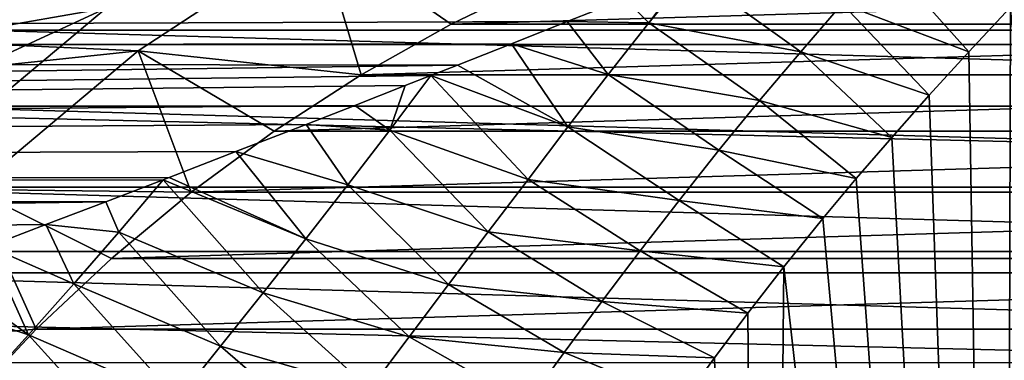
# Model space of a CAD drawing. Header units: metres. Extents: x -109 to 109, y -315 to 32.
# Tile 371 of 384: x 68.01 to 74.82, y 8.16 to 10.52. Entities that reach past the tile are written whole.
import ezdxf

# ---------------------------------------------------------------- set-up
doc = ezdxf.new("R2010")
doc.units = ezdxf.units.M
doc.layers.add('solid_K244242000C74_AAA', color=7, linetype='CONTINUOUS')

msp = doc.modelspace()

# ---------------------------------------------------------------- linework, layer by layer
at = {"layer": 'solid_K244242000C74_AAA'}
for points in [[(106.408623, 10.351391, -83.82), (46.591377, 10.351391, -83.82), (47.117771, 11.762788, -83.82)], [(106.408623, 10.351391, -83.82), (47.117771, 11.762788, -83.82), (105.882225, 11.762788, -83.82)], [(68.741333, 11.443175, -47.983723), (67.727066, 10.451867, -48), (67.549591, 10.537236, -47.983723)], [(68.741333, 11.443175, -47.983723), (68.349709, 10.944372, -48), (67.727066, 10.451867, -48)], [(70.074997, 11.128427, -73.120003), (65.36277, 11.13321, -73.120003), (64.755692, 10.490843, -73.120003)], [(68.82666, 10.30738, -73.120003), (70.074997, 11.128427, -73.120003), (64.755692, 10.490843, -73.120003)], [(68.8265, 10.307273, -49.5), (70.074997, 11.128427, -49.5), (68.82666, 10.30738, -73.120003)], [(68.8265, 10.307273, -49.5), (70.36985, 10.141165, -48.5), (70.074997, 11.128427, -49.5)], [(70.074997, 11.128427, -49.5), (70.074997, 11.128427, -73.120003), (68.82666, 10.30738, -73.120003)], [(70.074997, 11.128427, -49.5), (70.36985, 10.141165, -48.5), (70.992996, 10.492633, -48.5)], [(70.074997, 11.128427, -49.5), (70.992996, 10.492633, -48.5), (71.636269, 10.805857, -48.5)], [(73.037918, 11.007906, 10.189505), (8.92115, 11.089507, 10.100636), (10.140698, 10.293558, 10.910667)], [(72.645859, 10.850816, 10.35663), (73.037918, 11.007906, 10.189505), (10.140698, 10.293558, 10.910667)], [(67.54982, 10.536965, -30.016214), (67.727066, 10.451867, -30), (68.349709, 10.944372, -30)], [(68.349709, 10.944372, -30), (67.727066, 10.451867, -30), (68.605186, 10.604407, -30)], [(67.727066, 10.451867, -48), (68.349709, 10.944372, -48), (85.272934, 10.451867, -48)], [(68.349709, 10.944372, -48), (84.650291, 10.944372, -48), (85.272934, 10.451867, -48)], [(73.699059, 10.633865, 10.649897), (74.574921, 10.302055, 11.222577), (73.987328, 10.960283, 10.273902)], [(73.987328, 10.960283, 10.273902), (74.574921, 10.302055, 11.222577), (74.862427, 10.610888, 10.841472)], [(72.610527, 10.836659, 10.371442), (72.645859, 10.850816, 10.35663), (10.140698, 10.293558, 10.910667)], [(72.196281, 10.67113, 10.541678), (72.610527, 10.836659, 10.371442), (10.140698, 10.293558, 10.910667)], [(72.36068, 10.501824, 10.720881), (72.610527, 10.836659, 10.371442), (72.196281, 10.67113, 10.541678)], [(72.36068, 10.501824, 10.720881), (72.645859, 10.850816, 10.35663), (72.610527, 10.836659, 10.371442)], [(73.411263, 10.301423, 11.024446), (72.645859, 10.850816, 10.35663), (72.36068, 10.501824, 10.720881)], [(73.411263, 10.301423, 11.024446), (73.699059, 10.633865, 10.649897), (72.645859, 10.850816, 10.35663)], [(81.363731, 10.805857, -48.5), (71.636269, 10.805857, -48.5), (70.992996, 10.492633, -48.5)], [(82.007004, 10.492633, -48.5), (81.363731, 10.805857, -48.5), (70.992996, 10.492633, -48.5)], [(71.79599, 10.5114, 10.700956), (72.196281, 10.67113, 10.541678), (10.140698, 10.293558, 10.910667)], [(72.36068, 10.501824, 10.720881), (72.196281, 10.67113, 10.541678), (71.79599, 10.5114, 10.700956)], [(73.411263, 10.301423, 11.024446), (74.301125, 10.001123, 11.586102), (73.699059, 10.633865, 10.649897)], [(73.699059, 10.633865, 10.649897), (74.301125, 10.001123, 11.586102), (74.574921, 10.302055, 11.222577)], [(68.604851, 10.604134, -27.5), (67.427734, 9.616424, -27.5), (65.893394, 10.606602, -27.5)], [(67.134209, 9.924127, -30), (67.427666, 9.61635, -30), (68.605186, 10.604407, -30)], [(67.727066, 10.451867, -30), (67.134209, 9.924127, -30), (68.605186, 10.604407, -30)], [(68.605186, 10.604407, -30), (67.427666, 9.61635, -30), (68.604851, 10.604134, -27.5)], [(67.427666, 9.61635, -30), (67.427734, 9.616424, -27.5), (68.604851, 10.604134, -27.5)], [(74.820534, -4.73228, 32.745663), (74.862427, 10.610888, 10.841472), (74.574921, 10.302055, 11.222577)], [(74.820534, -4.73228, 32.745663), (76.5, -4.65502, 32.799759), (74.862427, 10.610888, 10.841472)], [(71.408989, 10.357245, 10.850229), (71.79599, 10.5114, 10.700956), (10.140698, 10.293558, 10.910667)], [(72.078224, 10.144367, 11.084554), (71.79599, 10.5114, 10.700956), (71.408989, 10.357245, 10.850229)], [(72.078224, 10.144367, 11.084554), (72.36068, 10.501824, 10.720881), (71.79599, 10.5114, 10.700956)], [(73.125511, 9.963125, 11.397994), (72.36068, 10.501824, 10.720881), (72.078224, 10.144367, 11.084554)], [(73.125511, 9.963125, 11.397994), (73.411263, 10.301423, 11.024446), (72.36068, 10.501824, 10.720881)], [(68.82666, 10.30738, -73.120003), (64.755692, 10.490843, -73.120003), (64.185944, 9.815798, -73.120003)], [(67.134209, 9.924127, -48), (67.727066, 10.451867, -48), (85.865791, 9.924127, -48)], [(67.727066, 10.451867, -48), (85.272934, 10.451867, -48), (85.865791, 9.924127, -48)], [(82.007004, 10.492633, -48.5), (70.992996, 10.492633, -48.5), (70.36985, 10.141165, -48.5)], [(82.63015, 10.141165, -48.5), (82.007004, 10.492633, -48.5), (70.36985, 10.141165, -48.5)], [(71.035255, 10.209102, 10.989734), (71.408989, 10.357245, 10.850229), (10.140698, 10.293558, 10.910667)], [(71.035255, 10.209102, 10.989734), (10.140698, 10.293558, 10.910667), (11.234891, 9.411287, 11.680225)], [(106.867256, 8.916736, -83.82), (46.132748, 8.916736, -83.82), (46.591377, 10.351391, -83.82)], [(106.867256, 8.916736, -83.82), (46.591377, 10.351391, -83.82), (106.408623, 10.351391, -83.82)], [(67.681847, 9.346768, -73.120003), (68.82666, 10.30738, -73.120003), (64.185944, 9.815798, -73.120003)], [(67.681816, 9.346768, -49.5), (68.8265, 10.307273, -49.5), (67.681847, 9.346768, -73.120003)], [(67.681816, 9.346768, -49.5), (69.191849, 9.328094, -48.5), (68.8265, 10.307273, -49.5)], [(68.8265, 10.307273, -49.5), (68.82666, 10.30738, -73.120003), (67.681847, 9.346768, -73.120003)], [(68.8265, 10.307273, -49.5), (69.191849, 9.328094, -48.5), (69.768112, 9.75212, -48.5)], [(68.8265, 10.307273, -49.5), (69.768112, 9.75212, -48.5), (70.36985, 10.141165, -48.5)], [(71.800713, 9.781348, 11.447997), (71.408989, 10.357245, 10.850229), (71.035255, 10.209102, 10.989734)], [(71.800713, 9.781348, 11.447997), (72.078224, 10.144367, 11.084554), (71.408989, 10.357245, 10.850229)], [(73.125511, 9.963125, 11.397994), (74.041504, 9.707992, 11.933603), (73.411263, 10.301423, 11.024446)], [(73.411263, 10.301423, 11.024446), (74.041504, 9.707992, 11.933603), (74.301125, 10.001123, 11.586102)], [(74.820534, -4.73228, 32.745663), (74.574921, 10.302055, 11.222577), (74.301125, 10.001123, 11.586102)], [(70.852081, 10.136901, 11.056366), (71.035255, 10.209102, 10.989734), (11.234891, 9.411287, 11.680225)], [(71.800713, 9.781348, 11.447997), (71.035255, 10.209102, 10.989734), (70.852081, 10.136901, 11.056366)], [(70.674698, 10.06716, 11.119905), (70.852081, 10.136901, 11.056366), (11.234891, 9.411287, 11.680225)], [(82.63015, 10.141165, -48.5), (70.36985, 10.141165, -48.5), (69.768112, 9.75212, -48.5)], [(83.231888, 9.75212, -48.5), (82.63015, 10.141165, -48.5), (69.768112, 9.75212, -48.5)], [(70.568214, 9.757447, 11.402774), (70.852081, 10.136901, 11.056366), (70.674698, 10.06716, 11.119905)], [(71.524185, 9.416965, 11.806853), (70.852081, 10.136901, 11.056366), (70.568214, 9.757447, 11.402774)], [(71.524185, 9.416965, 11.806853), (71.800713, 9.781348, 11.447997), (70.852081, 10.136901, 11.056366)], [(72.844955, 9.619383, 11.771084), (72.078224, 10.144367, 11.084554), (71.800713, 9.781348, 11.447997)], [(72.844955, 9.619383, 11.771084), (73.125511, 9.963125, 11.397994), (72.078224, 10.144367, 11.084554)], [(70.325645, 9.930139, 11.242435), (70.674698, 10.06716, 11.119905), (11.234891, 9.411287, 11.680225)], [(70.568214, 9.757447, 11.402774), (70.674698, 10.06716, 11.119905), (70.325645, 9.930139, 11.242435)], [(72.844955, 9.619383, 11.771084), (73.795891, 9.423042, 12.265745), (73.125511, 9.963125, 11.397994)], [(73.125511, 9.963125, 11.397994), (73.795891, 9.423042, 12.265745), (74.041504, 9.707992, 11.933603)], [(74.820534, -4.73228, 32.745663), (74.301125, 10.001123, 11.586102), (74.041504, 9.707992, 11.933603)], [(69.988052, 9.798348, 11.35748), (70.325645, 9.930139, 11.242435), (11.234891, 9.411287, 11.680225)], [(66.57267, 9.362391, -48), (67.134209, 9.924127, -48), (86.42733, 9.362391, -48)], [(67.134209, 9.924127, -48), (85.865791, 9.924127, -48), (86.42733, 9.362391, -48)], [(70.568214, 9.757447, 11.402774), (70.325645, 9.930139, 11.242435), (69.988052, 9.798348, 11.35748)], [(69.502686, 9.61001, 11.517279), (69.988052, 9.798348, 11.35748), (11.234891, 9.411287, 11.680225)], [(83.231888, 9.75212, -48.5), (69.768112, 9.75212, -48.5), (69.191849, 9.328094, -48.5)], [(83.808151, 9.328094, -48.5), (83.231888, 9.75212, -48.5), (69.191849, 9.328094, -48.5)], [(70.278061, 9.380073, 11.740327), (69.988052, 9.798348, 11.35748), (69.502686, 9.61001, 11.517279)], [(70.278061, 9.380073, 11.740327), (70.568214, 9.757447, 11.402774), (69.988052, 9.798348, 11.35748)], [(71.24836, 9.052989, 12.159423), (70.568214, 9.757447, 11.402774), (70.278061, 9.380073, 11.740327)], [(71.24836, 9.052989, 12.159423), (71.524185, 9.416965, 11.806853), (70.568214, 9.757447, 11.402774)], [(72.570633, 9.271302, 12.143143), (71.800713, 9.781348, 11.447997), (71.524185, 9.416965, 11.806853)], [(72.570633, 9.271302, 12.143143), (72.844955, 9.619383, 11.771084), (71.800713, 9.781348, 11.447997)], [(74.820534, -4.73228, 32.745663), (74.041504, 9.707992, 11.933603), (73.795891, 9.423042, 12.265745)], [(69.041283, 9.431324, 11.664053), (69.502686, 9.61001, 11.517279), (11.234891, 9.411287, 11.680225)], [(69.98555, 9.004879, 12.070255), (69.502686, 9.61001, 11.517279), (69.041283, 9.431324, 11.664053)], [(69.98555, 9.004879, 12.070255), (70.278061, 9.380073, 11.740327), (69.502686, 9.61001, 11.517279)], [(72.570633, 9.271302, 12.143143), (73.564705, 9.145864, 12.584454), (72.844955, 9.619383, 11.771084)], [(72.844955, 9.619383, 11.771084), (73.564705, 9.145864, 12.584454), (73.795891, 9.423042, 12.265745)], [(68.997948, 9.414602, 11.677554), (69.041283, 9.431324, 11.664053), (11.234891, 9.411287, 11.680225)], [(68.602913, 9.262532, 11.798537), (68.997948, 9.414602, 11.677554), (11.234891, 9.411287, 11.680225)], [(68.602913, 9.262532, 11.798537), (11.234891, 9.411287, 11.680225), (12.200417, 8.458139, 12.387893)], [(68.692291, 9.052132, 11.966986), (68.997948, 9.414602, 11.677554), (68.602913, 9.262532, 11.798537)], [(69.691391, 8.631692, 12.392388), (68.997948, 9.414602, 11.677554), (68.692291, 9.052132, 11.966986)], [(69.98555, 9.004879, 12.070255), (69.041283, 9.431324, 11.664053), (68.997948, 9.414602, 11.677554)], [(69.691391, 8.631692, 12.392388), (69.98555, 9.004879, 12.070255), (68.997948, 9.414602, 11.677554)], [(72.300781, 8.921187, 12.511605), (71.524185, 9.416965, 11.806853), (71.24836, 9.052989, 12.159423)], [(72.300781, 8.921187, 12.511605), (72.570633, 9.271302, 12.143143), (71.524185, 9.416965, 11.806853)], [(74.820534, -4.73228, 32.745663), (73.795891, 9.423042, 12.265745), (73.564705, 9.145864, 12.584454)], [(66.045128, 8.769349, -48), (66.57267, 9.362391, -48), (86.954872, 8.769349, -48)], [(66.57267, 9.362391, -48), (86.42733, 9.362391, -48), (86.954872, 8.769349, -48)], [(66.656433, 8.259944, -49.5), (68.12056, 8.378959, -48.5), (67.681816, 9.346768, -49.5)], [(67.681816, 9.346768, -49.5), (68.12056, 8.378959, -48.5), (68.642235, 8.870054, -48.5)], [(67.681816, 9.346768, -49.5), (68.642235, 8.870054, -48.5), (69.191849, 9.328094, -48.5)], [(70.973938, 8.68953, 12.50572), (70.278061, 9.380073, 11.740327), (69.98555, 9.004879, 12.070255)], [(70.973938, 8.68953, 12.50572), (71.24836, 9.052989, 12.159423), (70.278061, 9.380073, 11.740327)], [(83.808151, 9.328094, -48.5), (69.191849, 9.328094, -48.5), (68.642235, 8.870054, -48.5)], [(84.357765, 8.870054, -48.5), (83.808151, 9.328094, -48.5), (68.642235, 8.870054, -48.5)], [(72.300781, 8.921187, 12.511605), (73.295311, 8.811213, 12.964171), (72.570633, 9.271302, 12.143143)], [(72.570633, 9.271302, 12.143143), (73.295311, 8.811213, 12.964171), (73.564705, 9.145864, 12.584454)], [(68.185959, 9.103833, 11.921419), (68.602913, 9.262532, 11.798537), (12.200417, 8.458139, 12.387893)], [(68.692291, 9.052132, 11.966986), (68.602913, 9.262532, 11.798537), (68.185959, 9.103833, 11.921419)], [(74.820534, -4.73228, 32.745663), (73.564705, 9.145864, 12.584454), (73.295311, 8.811213, 12.964171)], [(67.790894, 8.952712, 12.035321), (68.185959, 9.103833, 11.921419), (12.200417, 8.458139, 12.387893)], [(68.381302, 8.693697, 12.247705), (68.185959, 9.103833, 11.921419), (67.790894, 8.952712, 12.035321)], [(68.381302, 8.693697, 12.247705), (68.692291, 9.052132, 11.966986), (68.185959, 9.103833, 11.921419)], [(69.396072, 8.260737, 12.70641), (68.692291, 9.052132, 11.966986), (68.381302, 8.693697, 12.247705)], [(69.396072, 8.260737, 12.70641), (69.691391, 8.631692, 12.392388), (68.692291, 9.052132, 11.966986)], [(70.700928, 8.326362, 12.845993), (69.98555, 9.004879, 12.070255), (69.691391, 8.631692, 12.392388)], [(70.700928, 8.326362, 12.845993), (70.973938, 8.68953, 12.50572), (69.98555, 9.004879, 12.070255)], [(72.035553, 8.569848, 12.875766), (71.24836, 9.052989, 12.159423), (70.973938, 8.68953, 12.50572)], [(72.035553, 8.569848, 12.875766), (72.300781, 8.921187, 12.511605), (71.24836, 9.052989, 12.159423)], [(68.06649, 8.339886, 12.519382), (67.790894, 8.952712, 12.035321), (67.417877, 8.807582, 12.141932)], [(68.06649, 8.339886, 12.519382), (68.381302, 8.693697, 12.247705), (67.790894, 8.952712, 12.035321)], [(107.257225, 7.461317, -83.82), (45.742775, 7.461317, -83.82), (46.132748, 8.916736, -83.82)], [(107.257225, 7.461317, -83.82), (46.132748, 8.916736, -83.82), (106.867256, 8.916736, -83.82)], [(84.357765, 8.870054, -48.5), (68.642235, 8.870054, -48.5), (68.12056, 8.378959, -48.5)], [(84.87944, 8.378959, -48.5), (84.357765, 8.870054, -48.5), (68.12056, 8.378959, -48.5)], [(72.035553, 8.569848, 12.875766), (73.045395, 8.489083, 13.325026), (72.300781, 8.921187, 12.511605)], [(72.300781, 8.921187, 12.511605), (73.045395, 8.489083, 13.325026), (73.295311, 8.811213, 12.964171)], [(68.06649, 8.339886, 12.519382), (67.417877, 8.807582, 12.141932), (67.066292, 8.669067, 12.241212)], [(73.162186, -4.963088, 32.584049), (73.295311, 8.811213, 12.964171), (73.045395, 8.489083, 13.325026)], [(73.162186, -4.963088, 32.584049), (74.820534, -4.73228, 32.745663), (73.295311, 8.811213, 12.964171)], [(65.552834, 8.146531, -48), (66.045128, 8.769349, -48), (87.447166, 8.146531, -48)], [(66.045128, 8.769349, -48), (86.954872, 8.769349, -48), (87.447166, 8.146531, -48)], [(67.747429, 7.991627, 12.779968), (68.06649, 8.339886, 12.519382), (67.066292, 8.669067, 12.241212)], [(69.099998, 7.892407, 13.011924), (68.381302, 8.693697, 12.247705), (68.06649, 8.339886, 12.519382)], [(69.099998, 7.892407, 13.011924), (69.396072, 8.260737, 12.70641), (68.381302, 8.693697, 12.247705)], [(71.77494, 8.217312, 13.235829), (70.973938, 8.68953, 12.50572), (70.700928, 8.326362, 12.845993)], [(71.77494, 8.217312, 13.235829), (72.035553, 8.569848, 12.875766), (70.973938, 8.68953, 12.50572)], [(70.429352, 7.963405, 13.18029), (69.691391, 8.631692, 12.392388), (69.396072, 8.260737, 12.70641)], [(70.429352, 7.963405, 13.18029), (70.700928, 8.326362, 12.845993), (69.691391, 8.631692, 12.392388)], [(71.77494, 8.217312, 13.235829), (72.813988, 8.17984, 13.667796), (72.035553, 8.569848, 12.875766)], [(72.035553, 8.569848, 12.875766), (72.813988, 8.17984, 13.667796), (73.045395, 8.489083, 13.325026)], [(73.162186, -4.963088, 32.584049), (73.045395, 8.489083, 13.325026), (72.813988, 8.17984, 13.667796)], [(66.656433, 8.259944, -49.5), (67.630135, 7.857977, -48.5), (68.12056, 8.378959, -48.5)], [(84.87944, 8.378959, -48.5), (68.12056, 8.378959, -48.5), (67.630135, 7.857977, -48.5)], [(85.369865, 7.857977, -48.5), (84.87944, 8.378959, -48.5), (67.630135, 7.857977, -48.5)], [(68.802856, 7.527258, 13.307878), (68.06649, 8.339886, 12.519382), (67.747429, 7.991627, 12.779968)], [(68.802856, 7.527258, 13.307878), (69.099998, 7.892407, 13.011924), (68.06649, 8.339886, 12.519382)], [(71.518501, 7.863442, 13.592157), (70.700928, 8.326362, 12.845993), (70.429352, 7.963405, 13.18029)], [(71.518501, 7.863442, 13.592157), (71.77494, 8.217312, 13.235829), (70.700928, 8.326362, 12.845993)], [(70.159401, 7.600915, 13.50823), (69.396072, 8.260737, 12.70641), (69.099998, 7.892407, 13.011924)], [(70.159401, 7.600915, 13.50823), (70.429352, 7.963405, 13.18029), (69.396072, 8.260737, 12.70641)], [(71.518501, 7.863442, 13.592157), (72.598068, 7.882659, 13.993798), (71.77494, 8.217312, 13.235829)], [(71.77494, 8.217312, 13.235829), (72.598068, 7.882659, 13.993798), (72.813988, 8.17984, 13.667796)], [(73.162186, -4.963088, 32.584049), (72.813988, 8.17984, 13.667796), (72.598068, 7.882659, 13.993798)]]:
    msp.add_3dface(points, dxfattribs=at)

doc.saveas('drawing.dxf')
